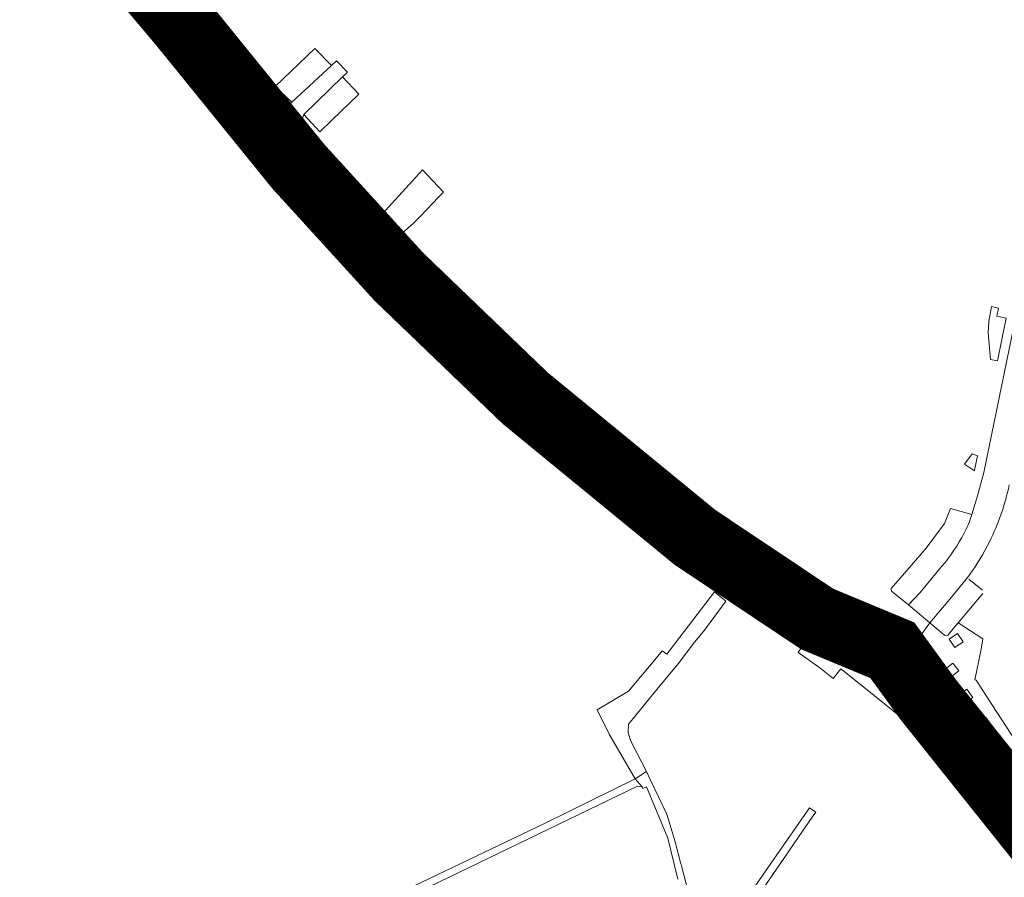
# Model space of a CAD drawing. Header units: metres. Extents: x 166325 to 190320, y 381923 to 404576.
# Tile 730 of 1056: x 175085 to 175302, y 396861 to 397050. Entities that reach past the tile are written whole.
import ezdxf

# ---------------------------------------------------------------- set-up
doc = ezdxf.new("R2010")
doc.units = ezdxf.units.M
for name, color, linetype, lineweight in [('B-WE-VH-VERHARDING_ASFALT-GV', 8, 'Continuous', 18), ('B-WE-VH-VERHARDING_BETONSTRAATSTEEN-GV', 8, 'Continuous', 18), ('B-WE-VH-VERHARDING_FUNDERING_ZAND-GV', 8, 'Continuous', 18), ('B-WE-VH-VERHARDING_HALFVERHARDING-GV', 8, 'Continuous', 18), ('B-WE-VH-VERHARDING_N-WEG', 8, 'Continuous', 18), ('B-WE-VH-VERHARDING_STRAATBAKSTEEN-GV', 8, 'Continuous', 18)]:
    doc.layers.add(name, color=color, linetype=linetype, lineweight=lineweight)

msp = doc.modelspace()

# ---------------------------------------------------------------- linework, layer by layer
at = {"layer": 'B-WE-VH-VERHARDING_ASFALT-GV', "flags": 128}
for points in [[(175094.705, 397074.652), (175097.049, 397071.912), (175098.501, 397070.215), (175099.788, 397068.717), (175102.616, 397065.433), (175103.886, 397063.936), (175106.553, 397060.831), (175107.099, 397060.216), (175107.849, 397059.373), (175111.28, 397055.36), (175112.641, 397053.769), (175114.229, 397051.912), (175115.74, 397050.146), (175117.121, 397048.532), (175118.519, 397046.914), (175120.447, 397044.671), (175121.353, 397045.413), (175123.052, 397046.805), (175121.078, 397049.123), (175119.663, 397050.754), (175119.142, 397051.372), (175118.956, 397051.678), (175118.902, 397052.09), (175119.094, 397054.079)], [(175125.799, 397046.29), (175123.736, 397046.446), (175123.352, 397046.543), (175123.052, 397046.805), (175121.353, 397045.413), (175126.421, 397039.497), (175141.017, 397020.911), (175146.947, 397013.495), (175150.84, 397008.869), (175155.151, 397004.023), (175159.176, 396999.742), (175163.468, 396995.277), (175169.065, 396989.549), (175180.917, 396978.099)], [(175127.352, 397047.787), (175126.28, 397046.864), (175127.584, 397044.834), (175130.104, 397041.22), (175130.664, 397040.571), (175144.152, 397023.395), (175150.04, 397016.033), (175153.865, 397011.487), (175158.103, 397006.723), (175162.075, 397002.498), (175166.34, 396998.06), (175171.885, 396992.386), (175183.645, 396981.024), (175197.435, 396968.61), (175211.463, 396956.432), (175227.394, 396943.273), (175236.439, 396936.251), (175248.202, 396927.909), (175253.73, 396924.196), (175258.854, 396920.988), (175261.598, 396919.482), (175262.522, 396919.037), (175262.954, 396919.862), (175262.521, 396920.034), (175261.345, 396920.638)], [(175180.917, 396978.099), (175194.786, 396965.613), (175208.878, 396953.379), (175224.893, 396940.15), (175234.055, 396933.038), (175245.93, 396924.617), (175251.553, 396920.839), (175256.829, 396917.536), (175259.767, 396915.924), (175260.664, 396915.492), (175262.522, 396919.037), (175261.598, 396919.482), (175258.854, 396920.988), (175253.73, 396924.196), (175248.202, 396927.909), (175236.439, 396936.251), (175227.394, 396943.273), (175211.463, 396956.432), (175197.435, 396968.61), (175183.645, 396981.024), (175171.885, 396992.386), (175166.34, 396998.06), (175162.075, 397002.498), (175158.103, 397006.723), (175153.865, 397011.487), (175150.04, 397016.033), (175144.152, 397023.395), (175130.664, 397040.571), (175130.104, 397041.22), (175127.584, 397044.834), (175126.28, 397046.864)], [(175225.428, 396938.34), (175225.685, 396938.053), (175225.836, 396937.685), (175225.848, 396937.545), (175231.54, 396933.184), (175236.197, 396929.726), (175239.941, 396927.034), (175240.985, 396926.284), (175242.638, 396925.151), (175245.131, 396923.443), (175250.461, 396919.931), (175257.797, 396915.27), (175258.094, 396915.337), (175258.496, 396915.252), (175259.859, 396914.571), (175260.128, 396914.469), (175260.664, 396915.492), (175259.767, 396915.924), (175256.829, 396917.536), (175251.553, 396920.839), (175245.93, 396924.617), (175234.055, 396933.038), (175224.893, 396940.15), (175208.878, 396953.379), (175194.786, 396965.613), (175180.917, 396978.099), (175169.065, 396989.549), (175163.468, 396995.277), (175159.176, 396999.742), (175155.151, 397004.023), (175150.84, 397008.869), (175146.947, 397013.495), (175141.017, 397020.911), (175126.421, 397039.497), (175121.353, 397045.413), (175120.447, 397044.671), (175120.755, 397044.312), (175124.451, 397040.01), (175126.433, 397037.606), (175128.582, 397034.888), (175137.182, 397023.845), (175140.886, 397019.174), (175144.668, 397014.483)], [(175208.32, 396960.828), (175196.637, 396970.976), (175196.23, 396971.031), (175195.884, 396971.222), (175195.776, 396971.303), (175191.414, 396975.183), (175182.109, 396984.054), (175178.3, 396987.685), (175171.93, 396993.758), (175169.51, 396996.188), (175163.926, 397001.939), (175160.834, 397005.23), (175160.208, 397005.905), (175159.977, 397006.22), (175159.874, 397006.589), (175159.884, 397006.75), (175156.35, 397010.566), (175152.882, 397014.609), (175150.271, 397017.7), (175147.429, 397021.231), (175147.022, 397021.349), (175146.733, 397021.596), (175146.157, 397022.309), (175142.964, 397026.295), (175141.127, 397028.61), (175135.135, 397036.398), (175131.574, 397040.856), (175131.205, 397041.305), (175130.851, 397041.765)], [(175163.807, 396993.327), (175167.638, 396989.364), (175171.891, 396985.147), (175176.159, 396980.942), (175178.385, 396978.864), (175183.909, 396973.791), (175184.167, 396973.453), (175184.267, 396973.024), (175193.131, 396965.141), (175193.169, 396965.107), (175196.497, 396962.205), (175201.48, 396957.859), (175202.093, 396957.333), (175205.558, 396954.36), (175206.129, 396953.87), (175211.475, 396949.365), (175211.943, 396949.322), (175212.269, 396949.118), (175213.187, 396948.358), (175218.433, 396944.013), (175224.687, 396938.898), (175225.428, 396938.34)], [(175261.345, 396920.638), (175261.049, 396920.894), (175260.843, 396921.281), (175248.18, 396929.462), (175248.011, 396929.434), (175247.64, 396929.476), (175247.3, 396929.656), (175246.152, 396930.454), (175240.403, 396934.571), (175240.133, 396934.871), (175240.01, 396935.245), (175237.111, 396937.374), (175233.895, 396939.808), (175230.157, 396942.74), (175229.761, 396943.064), (175223.27, 396948.374), (175214.173, 396955.817), (175209.199, 396960.105)], [(175272.588, 396916.335), (175270.719, 396917.063), (175267.878, 396918.06), (175264.104, 396919.405), (175262.954, 396919.862), (175262.522, 396919.037), (175260.664, 396915.492), (175260.128, 396914.469), (175263.425, 396913.219), (175268.122, 396911.522)], [(175278.355, 396904.194), (175280.274, 396901.493), (175281.967, 396899.002), (175282.459, 396898.329), (175287.443, 396901.695), (175286.698, 396902.747), (175284.95, 396905.336), (175282.849, 396908.612), (175282.644, 396908.863)]]:
    msp.add_lwpolyline(points, dxfattribs=at)
at = {"layer": 'B-WE-VH-VERHARDING_ASFALT-GV'}
for points in [[(175126.28, 397046.864, -0.5488119), (175125.799, 397046.29)], [(175130.851, 397041.765, -0.0444873), (175129.218, 397044.431)], [(175144.668, 397014.483, 0.0264297), (175163.807, 396993.327)], [(175209.199, 396960.105, -0.2496307), (175208.32, 396960.828)], [(175268.122, 396911.522, -0.1827359), (175278.355, 396904.194)]]:
    msp.add_lwpolyline(points, format="xyb", dxfattribs=at)
at = {"layer": 'B-WE-VH-VERHARDING_BETONSTRAATSTEEN-GV', "flags": 128}
for points in [[(175153.845, 397039.781), (175150.181, 397043.578), (175141.466, 397035.203), (175145.092, 397031.737)], [(175153.845, 397039.781), (175145.092, 397031.737), (175143.575, 397030.428), (175144.482, 397029.357), (175146.916, 397026.484), (175147.727, 397029.026), (175156.218, 397037.31), (175157.325, 397038.373), (175154.943, 397040.841)], [(175147.727, 397029.026), (175151.249, 397025.262), (175153.847, 397027.757), (175159.853, 397033.526), (175156.218, 397037.31)], [(175142.599, 397029.758), (175141.127, 397028.61), (175142.964, 397026.295), (175146.157, 397022.309), (175147.62, 397023.489)], [(175154.019, 397015.73), (175151.529, 397018.673), (175149.905, 397020.634), (175149.647, 397020.866), (175149.36, 397020.972), (175147.429, 397021.231), (175150.271, 397017.7), (175152.882, 397014.609), (175156.35, 397010.566), (175159.884, 397006.75), (175159.92, 397008.539), (175159.885, 397008.954), (175159.741, 397009.238), (175157.581, 397011.634)], [(175178.461, 397012), (175173.824, 397016.901), (175164.993, 397007.173), (175169.205, 397002.846), (175171.927, 397005.257), (175173.484, 397006.748), (175177.368, 397010.857)], [(175150.543, 397003.924), (175151.024, 397004.375), (175147.169, 397008.482), (175146.685, 397008.027)], [(175162.345, 397006.665), (175160.834, 397005.23), (175163.926, 397001.939), (175169.51, 396996.188), (175170.741, 396997.426)], [(175179.383, 396988.914), (175178.3, 396987.685), (175182.109, 396984.054), (175183.188, 396985.28)], [(175192.705, 396976.651), (175191.414, 396975.183), (175195.776, 396971.303), (175197.161, 396972.736)], [(175199.31, 396970.79), (175199, 396970.981), (175198.692, 396971.018), (175196.637, 396970.976), (175208.32, 396960.828), (175208.001, 396963.036), (175207.897, 396963.352), (175207.643, 396963.621)], [(175218.543, 396954.234), (175211.98, 396959.858), (175211.672, 396960.057), (175211.373, 396960.111), (175209.199, 396960.105), (175214.173, 396955.817), (175223.27, 396948.374), (175224.235, 396949.608), (175220.873, 396952.33)], [(175226.721, 396947.596), (175224.235, 396949.608), (175223.27, 396948.374), (175229.761, 396943.064), (175230.777, 396944.363), (175230.672, 396944.446)], [(175234.742, 396941.231), (175230.777, 396944.363), (175229.761, 396943.064), (175230.157, 396942.74), (175233.895, 396939.808), (175237.111, 396937.374), (175240.01, 396935.245), (175239.563, 396937.415), (175239.435, 396937.745), (175239.193, 396937.979)], [(175236.197, 396929.726), (175231.54, 396933.184), (175225.848, 396937.545), (175226.149, 396935.442), (175226.242, 396935.131), (175226.47, 396934.871), (175230.511, 396931.941), (175239.016, 396925.744), (175239.941, 396927.034)], [(175241.691, 396936.28), (175240.403, 396934.571), (175246.152, 396930.454), (175247.311, 396932.05)], [(175250.854, 396929.624), (175250.528, 396929.771), (175250.189, 396929.789), (175248.18, 396929.462), (175260.843, 396921.281), (175260.4, 396922.937), (175260.27, 396923.259), (175260.008, 396923.494)], [(175242.638, 396925.151), (175240.985, 396926.284), (175239.941, 396927.034), (175239.016, 396925.744), (175241.674, 396923.807)], [(175242.638, 396925.151), (175241.674, 396923.807), (175241.894, 396923.647), (175248.401, 396918.988), (175250.053, 396917.845), (175255.163, 396914.691), (175255.481, 396914.605), (175255.811, 396914.64), (175257.797, 396915.27), (175250.461, 396919.931), (175245.131, 396923.443)], [(175230.258, 396908.733), (175233.312, 396912.737), (175235.767, 396915.738), (175238.032, 396918.798), (175240.447, 396922.106), (175237.959, 396924.12), (175227.49, 396910.436), (175226.504, 396911.19), (175225.194, 396909.63), (175219.093, 396902.363), (175212.181, 396898.207), (175214.858, 396892.854), (175218.703, 396886.221), (175220.55, 396883.035), (175223.005, 396884.658), (175219.573, 396891.329), (175218.969, 396893.159), (175219.088, 396895.051), (175220.729, 396897.1), (175225.302, 396902.702)], [(175297.049, 396893.272), (175295.641, 396894.979), (175293.808, 396897.203), (175293.511, 396897.432), (175293.111, 396897.533), (175291.219, 396897.719), (175305.264, 396880.721), (175305.488, 396882.652), (175305.466, 396882.945), (175305.288, 396883.278), (175302.166, 396887.065)]]:
    msp.add_lwpolyline(points, close=True, dxfattribs=at)
at = {"layer": 'B-WE-VH-VERHARDING_BETONSTRAATSTEEN-GV'}
for points in [[(175172.822, 396993.405, -0.1627931), (175171.93, 396993.758)], [(175191.414, 396975.183, -0.1581591), (175191.056, 396976.006)]]:
    msp.add_lwpolyline(points, format="xyb", dxfattribs=at)
at = {"layer": 'B-WE-VH-VERHARDING_BETONSTRAATSTEEN-GV', "flags": 128}
for points in [[(175171.93, 396993.758), (175178.3, 396987.685), (175179.383, 396988.914), (175178.948, 396989.33), (175175.219, 396992.955), (175174.921, 396993.165), (175174.601, 396993.215)], [(175174.601, 396993.215), (175172.822, 396993.405)], [(175190.88, 396977.898), (175190.742, 396978.231), (175190.541, 396978.496), (175187.344, 396981.36), (175183.285, 396985.188), (175183.188, 396985.28), (175182.109, 396984.054), (175191.414, 396975.183)], [(175191.056, 396976.006), (175190.88, 396977.898)], [(175293.809, 396927.647), (175292.023, 396925.383), (175290.049, 396922.987), (175285.282, 396917.334), (175288.506, 396914.657)], [(175296.797, 396924.486), (175293.835, 396926.921)], [(175289.232, 396914.647), (175291.465, 396917.312), (175296.87, 396923.765)], [(175305.264, 396880.721), (175291.219, 396897.719), (175290.823, 396897.828), (175290.56, 396898.051), (175289.065, 396899.569), (175287.849, 396901.122), (175287.443, 396901.695), (175282.459, 396898.329), (175283.164, 396897.363), (175284.408, 396895.776), (175285.819, 396894.042), (175310.526, 396864.299)]]:
    msp.add_lwpolyline(points, dxfattribs=at)
at = {"layer": 'B-WE-VH-VERHARDING_FUNDERING_ZAND-GV', "flags": 128}
for points in [[(175234.231, 396850.399), (175230.695, 396863.92), (175230.616, 396864.234), (175230.569, 396864.417), (175229.357, 396869.199), (175227.51, 396875.295), (175223.842, 396882.919), (175223.005, 396884.658), (175220.55, 396883.035), (175222.065, 396881.328), (175222.256, 396880.931), (175223.042, 396881.319), (175227.699, 396870.051), (175229.94, 396861.049)], [(175244.834, 396853.366), (175254.145, 396866.97), (175256.486, 396870.39), (175259.405, 396874.654), (175260.225, 396875.747), (175258.841, 396876.664), (175236.996, 396845.264)]]:
    msp.add_lwpolyline(points, dxfattribs=at)
at = {"layer": 'B-WE-VH-VERHARDING_HALFVERHARDING-GV', "flags": 128}
msp.add_lwpolyline([(175153.445, 396848.782), (175221.05, 396881.451), (175222.065, 396881.328), (175220.55, 396883.035), (175200.598, 396873.28), (175156.852, 396852.293)], dxfattribs=at)
at = {"layer": 'B-WE-VH-VERHARDING_N-WEG', "const_width": 15, "flags": 128}
msp.add_lwpolyline([(175332.572, 396840.808), (175284.892, 396900.489), (175277.04, 396911.305), (175260.489, 396918.197), (175233.68, 396936.118), (175196.439, 396966.657), (175168.642, 396993.379), (175146.53, 397017.647), (175120.748, 397049.459), (175092.845, 397082.437)], dxfattribs=at)
at = {"layer": 'B-WE-VH-VERHARDING_STRAATBAKSTEEN-GV', "flags": 128}
for points in [[(175305.568, 396991.399), (175297.097, 396950.377), (175295.755, 396945.222), (175294.477, 396941.177), (175294.063, 396939.866)], [(175294.063, 396939.866), (175294.477, 396941.177), (175289.773, 396942.445), (175288.511, 396939.155), (175284.434, 396933.764), (175280.724, 396929.411), (175276.788, 396924.918)], [(175276.866, 396924.333), (175280.575, 396921.291), (175283.171, 396924.04), (175287.18, 396928.952)], [(175287.18, 396928.952), (175283.171, 396924.04), (175280.575, 396921.291), (175285.282, 396917.334), (175290.049, 396922.987), (175292.023, 396925.383), (175293.809, 396927.647)], [(175288.506, 396914.657), (175285.282, 396917.334), (175283.7, 396915.239), (175283.624, 396915.13), (175283.551, 396915.02), (175283.479, 396914.909), (175283.409, 396914.797), (175283.342, 396914.683), (175283.276, 396914.568), (175283.213, 396914.452), (175283.152, 396914.335), (175283.092, 396914.216), (175283.035, 396914.097), (175282.981, 396913.976), (175282.928, 396913.855)], [(175305.288, 396889.5), (175298.905, 396899.408), (175295.466, 396904.747), (175295.166, 396904.797), (175296.505, 396911.553), (175296.902, 396913.804), (175291.465, 396917.312), (175289.232, 396914.647)], [(175262.493, 396912.69), (175261.495, 396910.048), (175257.658, 396912.811), (175256.364, 396910.847), (175261.097, 396907.47), (175263.998, 396905.145), (175265.69, 396907.255), (175266.052, 396906.958), (175270.736, 396903.208), (175275.318, 396899.539), (175282.946, 396893.424), (175284.408, 396895.776), (175283.164, 396897.363), (175282.459, 396898.329), (175281.967, 396899.002), (175280.274, 396901.493), (175278.355, 396904.194)], [(175268.122, 396911.522), (175263.425, 396913.219), (175262.493, 396912.69)], [(175282.928, 396913.855), (175282.877, 396913.732), (175282.829, 396913.609), (175282.783, 396913.485), (175282.74, 396913.36), (175282.698, 396913.235), (175282.659, 396913.108), (175282.622, 396912.981), (175282.588, 396912.853), (175282.555, 396912.725), (175282.526, 396912.596), (175282.498, 396912.467), (175282.473, 396912.337), (175282.45, 396912.206), (175282.43, 396912.076), (175282.412, 396911.944), (175282.396, 396911.813), (175282.382, 396911.681), (175282.372, 396911.549), (175282.363, 396911.417), (175282.357, 396911.285), (175282.353, 396911.153), (175282.352, 396911.021), (175282.353, 396910.888), (175282.356, 396910.756), (175282.362, 396910.624), (175282.37, 396910.492), (175282.381, 396910.36), (175282.394, 396910.228), (175282.41, 396910.097), (175282.427, 396909.966), (175282.448, 396909.835), (175282.47, 396909.704), (175282.495, 396909.574), (175282.644, 396908.863), (175282.849, 396908.612), (175284.95, 396905.336), (175286.698, 396902.747), (175287.443, 396901.695), (175287.849, 396901.122), (175289.065, 396899.569), (175290.56, 396898.051), (175290.823, 396897.828), (175291.219, 396897.719), (175293.111, 396897.533), (175293.511, 396897.432), (175293.808, 396897.203), (175295.641, 396894.979), (175297.651, 396896.444), (175298.952, 396894.658), (175297.049, 396893.272), (175302.166, 396887.065)], [(175268.084, 396910.246), (175268.344, 396910.539)], [(175279.847, 396899.919), (175278.116, 396902.376)], [(175278.17, 396903.05), (175279.118, 396901.786), (175280.217, 396900.143), (175279.847, 396899.919)], [(175310.526, 396864.299), (175285.819, 396894.042), (175284.408, 396895.776), (175282.946, 396893.424), (175283.519, 396892.965), (175283.33, 396892.729), (175285.775, 396889.768), (175290.155, 396884.835), (175294.535, 396879.901), (175297.307, 396876.73), (175302.81, 396870.496)]]:
    msp.add_lwpolyline(points, dxfattribs=at)
for points in [[(175302.046, 396984.253), (175299.995, 396984.751), (175300.366, 396986.481), (175298.784, 396986.841), (175298.211, 396983.566), (175298.105, 396981.101), (175298.619, 396975.206), (175300.095, 396974.896)], [(175184.267, 396973.024), (175184.327, 396971.063), (175184.398, 396970.759), (175184.606, 396970.491), (175192.108, 396963.915), (175193.169, 396965.107), (175193.131, 396965.141)], [(175193.169, 396965.107), (175192.108, 396963.915), (175192.172, 396963.859), (175195.431, 396961.007), (175196.497, 396962.205)], [(175196.497, 396962.205), (175195.431, 396961.007), (175200.899, 396956.221), (175201.015, 396956.122), (175202.093, 396957.333), (175201.48, 396957.859)], [(175202.093, 396957.333), (175201.015, 396956.122), (175204.479, 396953.147), (175205.558, 396954.36)], [(175206.129, 396953.87), (175205.558, 396954.36), (175204.479, 396953.147), (175205.02, 396952.682), (175208.912, 396949.328), (175209.221, 396949.179), (175209.545, 396949.157), (175211.475, 396949.365)], [(175295.748, 396954.05), (175294.525, 396954.483), (175292.857, 396952.208), (175295.061, 396950.769), (175295.096, 396950.925)], [(175292.601, 396913.197), (175290.746, 396911.902), (175289.472, 396913.727), (175291.327, 396915.022)], [(175285.254, 396910.754), (175286.578, 396909.093), (175284.982, 396907.82), (175283.657, 396909.481)], [(175291.611, 396906.784), (175289.937, 396905.473), (175288.629, 396907.142), (175290.303, 396908.454)], [(175294.736, 396900.952), (175292.973, 396899.622), (175291.607, 396901.434), (175293.37, 396902.764)]]:
    msp.add_lwpolyline(points, close=True, dxfattribs=at)
at = {"layer": 'B-WE-VH-VERHARDING_STRAATBAKSTEEN-GV'}
for points in [[(175298.379, 396935.173, 0.0635749), (175302.701, 396947.632)], [(175294.063, 396939.866, -0.047611), (175292.268, 396936.111)], [(175287.18, 396928.952, 0.0601561), (175292.268, 396936.111)], [(175293.809, 396927.647, 0.0423067), (175298.379, 396935.173)], [(175276.788, 396924.918, 0.2187885), (175276.866, 396924.333)], [(175289.232, 396914.647, -0.3746605), (175288.506, 396914.657)], [(175278.116, 396902.376, 0.1807699), (175268.084, 396910.246)], [(175268.344, 396910.539, -0.1842935), (175278.17, 396903.05)]]:
    msp.add_lwpolyline(points, format="xyb", dxfattribs=at)

doc.saveas('drawing.dxf')
